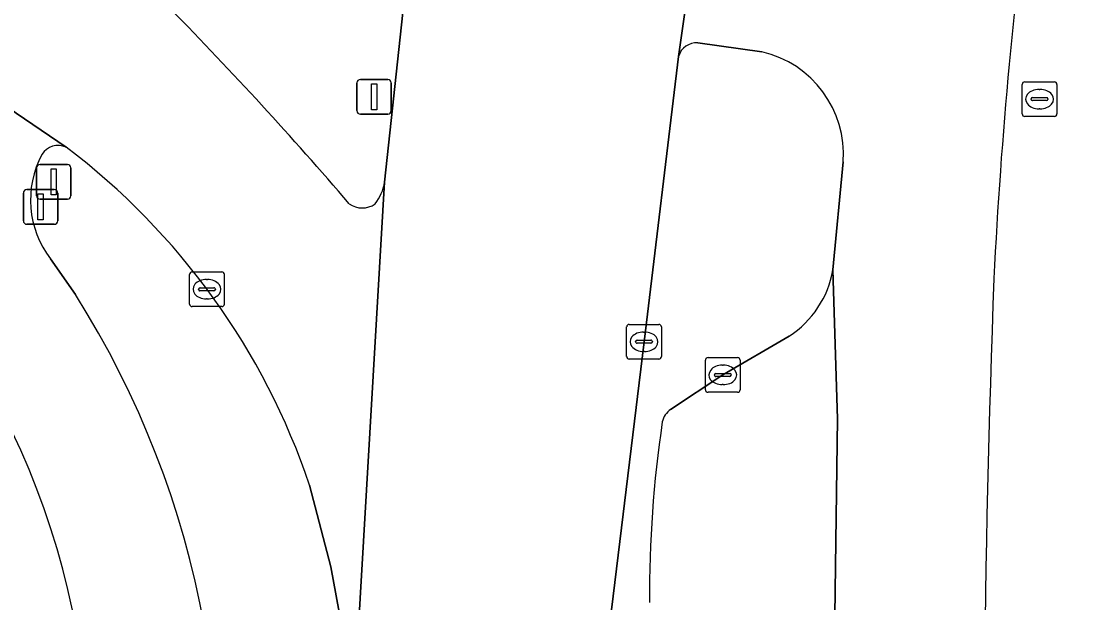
# Model space of a CAD drawing. Extents: x 155018 to 156648, y 383979 to 385733.
# Drawn here: x 155863.01 to 155893.93, y 385062.39 to 385079.14 of the extents above; entities that cross this region are included whole.
import ezdxf

# ---------------------------------------------------------------- set-up
doc = ezdxf.new("R2010")
doc.units = 0
for name, color, linetype in [('IMGEO_Berm_groen', 7, 'Continuous'), ('IMGEO_Drukknoppaal', 7, 'Continuous'), ('IMGEO_Fietspad_gesloten', 7, 'Continuous'), ('IMGEO_Groenvoorziening', 7, 'Continuous'), ('IMGEO_Kolk', 7, 'Continuous'), ('IMGEO_Lichtmast', 7, 'Continuous'), ('IMGEO_Parkeervlak_gesloten', 7, 'Continuous'), ('IMGEO_Parkeervlak_open', 7, 'Continuous'), ('IMGEO_Rijbaan_lokaal_gesloten', 7, 'Continuous'), ('IMGEO_Rijbaan_regionaal_gesloten', 7, 'Continuous'), ('IMGEO_Rioolput', 7, 'Continuous'), ('IMGEO_Verkeerseiland_groen', 7, 'Continuous'), ('IMGEO_Verkeersregelinstallatiepaal', 7, 'Continuous'), ('IMGEO_Voetpad_gesloten', 7, 'Continuous')]:
    doc.layers.add(name, color=color, linetype=linetype)

msp = doc.modelspace()

# ---------------------------------------------------------------- linework, layer by layer
at = {"layer": 'IMGEO_Berm_groen'}
for points in [[(155863.846, 385072.292), (155864.563, 385071.266)], [(155871.697, 385036.983), (155871.818, 385040.672), (155872.104, 385048.383), (155872.348, 385055.272), (155872.416, 385059.039), (155872.314, 385061.273), (155871.923, 385063.412), (155871.306, 385065.774)]]:
    msp.add_lwpolyline(points, dxfattribs=at)
for centre, radius, start, end in [((155864.067, 385075.001), 0.56, 65.9472, 147.1955), ((155852.016, 385059.279), 20.355, 18.6095, 52.8955), ((155866.071, 385073.993), 2.801, 152.0933, 217.3962), ((155841.975, 385056.981), 26.726, 348.2714, 32.3096)]:
    msp.add_arc(centre, radius, start, end, dxfattribs=at)
at = {"layer": 'IMGEO_Drukknoppaal'}
for p, q in [((155863.165, 385074.29), (155863.955, 385074.29)), ((155863.955, 385074.29), (155863.165, 385074.29)), ((155863.065, 385073.39), (155863.065, 385074.19)), ((155863.065, 385074.19), (155863.065, 385073.39)), ((155864.055, 385074.19), (155864.055, 385073.39)), ((155864.055, 385073.39), (155864.055, 385074.19)), ((155863.955, 385073.29), (155863.165, 385073.29)), ((155863.165, 385073.29), (155863.955, 385073.29))]:
    msp.add_line(p, q, dxfattribs=at)
msp.add_lwpolyline([(155863.485, 385074.165), (155863.635, 385074.165), (155863.635, 385073.415), (155863.485, 385073.415), (155863.485, 385074.165)], dxfattribs=at)
for centre, start, end in [((155863.165, 385074.19), 90, 180), ((155863.165, 385074.19), 90, 180), ((155863.955, 385074.19), 0, 90), ((155863.955, 385074.19), 360, 90), ((155863.165, 385073.39), 180, 270), ((155863.165, 385073.39), 180, 270), ((155863.955, 385073.39), 270, 0), ((155863.955, 385073.39), 270, 0)]:
    msp.add_arc(centre, 0.1, start, end, dxfattribs=at)
at = {"layer": 'IMGEO_Fietspad_gesloten'}
for points in [[(155864.295, 385075.512), (155862.859, 385076.49), (155861.129, 385077.812), (155860.963, 385077.516), (155860.753, 385077.233)], [(155864.563, 385071.266), (155863.846, 385072.292)]]:
    msp.add_lwpolyline(points, dxfattribs=at)
for centre, radius, start, end in [((155864.067, 385075.001), 0.56, 65.9472, 147.1955), ((155866.071, 385073.993), 2.801, 152.0933, 217.3962), ((155842.447, 385057.608), 22.496, 351.4625, 41.1986), ((155841.975, 385056.981), 26.726, 348.2714, 32.3096)]:
    msp.add_arc(centre, radius, start, end, dxfattribs=at)
at = {"layer": 'IMGEO_Groenvoorziening'}
msp.add_lwpolyline([(155873.471, 385074.506), (155874, 385079.397)], dxfattribs=at)
for centre, radius, start, end in [((155783.548, 384997.554), 117.177, 40.64694, 44.36933), ((155872.18, 385074.7), 1.306, 321.0363, 351.4464), ((155872.828, 385074.39), 0.63, 233.7003, 305.6803)]:
    msp.add_arc(centre, radius, start, end, dxfattribs=at)
at = {"layer": 'IMGEO_Kolk'}
for p, q in [((155867.853, 385070.992), (155867.853, 385071.844)), ((155867.928, 385071.918), (155868.78, 385071.918)), ((155868.854, 385071.844), (155868.854, 385070.992)), ((155868.341, 385071.698), (155868.366, 385071.698)), ((155868.112, 385071.412), (155868.112, 385071.424)), ((155868.55, 385071.375), (155868.152, 385071.375)), ((155868.155, 385071.461), (155868.553, 385071.461)), ((155868.596, 385071.424), (155868.596, 385071.412)), ((155868.78, 385070.918), (155867.928, 385070.918)), ((155868.364, 385071.138), (155868.339, 385071.138)), ((155880.445, 385069.478), (155880.445, 385070.33)), ((155880.52, 385070.404), (155881.372, 385070.404)), ((155881.446, 385070.33), (155881.446, 385069.478)), ((155880.747, 385069.947), (155881.145, 385069.947)), ((155880.933, 385070.184), (155880.958, 385070.184)), ((155880.704, 385069.898), (155880.704, 385069.91)), ((155881.142, 385069.861), (155880.744, 385069.861)), ((155881.188, 385069.91), (155881.188, 385069.898)), ((155881.372, 385069.404), (155880.52, 385069.404)), ((155880.956, 385069.624), (155880.931, 385069.624)), ((155882.714, 385068.522), (155882.714, 385069.374)), ((155882.789, 385069.448), (155883.641, 385069.448)), ((155883.715, 385069.374), (155883.715, 385068.522)), ((155883.202, 385069.228), (155883.227, 385069.228)), ((155882.973, 385068.942), (155882.973, 385068.954)), ((155883.411, 385068.905), (155883.013, 385068.905)), ((155883.016, 385068.991), (155883.414, 385068.991)), ((155883.457, 385068.954), (155883.457, 385068.942)), ((155883.641, 385068.448), (155882.789, 385068.448)), ((155883.225, 385068.668), (155883.2, 385068.668))]:
    msp.add_line(p, q, dxfattribs=at)
for points in [[(155867.853, 385070.992), (155867.853, 385071.844)], [(155867.928, 385071.918), (155868.78, 385071.918)], [(155868.854, 385071.844), (155868.854, 385070.992)], [(155868.78, 385070.918), (155867.928, 385070.918)], [(155880.445, 385069.478), (155880.445, 385070.33)], [(155880.52, 385070.404), (155881.372, 385070.404)], [(155881.446, 385070.33), (155881.446, 385069.478)], [(155881.372, 385069.404), (155880.52, 385069.404)], [(155882.714, 385068.522), (155882.714, 385069.374)], [(155882.789, 385069.448), (155883.641, 385069.448)], [(155883.715, 385069.374), (155883.715, 385068.522)], [(155883.641, 385068.448), (155882.789, 385068.448)]]:
    msp.add_lwpolyline(points, dxfattribs=at)
for centre, radius, start, end in [((155867.93, 385071.842), 0.0765, 91.552, 178.448), ((155867.93, 385071.842), 0.0765, 91.552, 178.448), ((155868.778, 385071.842), 0.0765, 1.552, 88.448), ((155868.778, 385071.842), 0.0765, 1.552, 88.448), ((155868.152, 385071.421), 0.0403, 85.8775, 175.7526), ((155868.149, 385071.411), 0.0366, 178.938, 274.7102), ((155868.553, 385071.418), 0.043, 264.8664, 352.4533), ((155868.557, 385071.423), 0.0386, 1.7309, 96.639), ((155867.93, 385070.994), 0.0765, 181.552, 268.448), ((155867.93, 385070.994), 0.0765, 181.552, 268.448), ((155868.778, 385070.994), 0.0765, 271.552, 358.448), ((155868.778, 385070.994), 0.0765, 271.552, 358.448), ((155880.522, 385070.328), 0.0765, 91.552, 178.448), ((155880.522, 385070.328), 0.0765, 91.552, 178.448), ((155881.37, 385070.328), 0.0765, 1.552, 88.448), ((155881.37, 385070.328), 0.0765, 1.552, 88.448), ((155880.744, 385069.907), 0.0403, 85.8775, 175.7526), ((155881.149, 385069.909), 0.0386, 1.7309, 96.639), ((155880.741, 385069.897), 0.0366, 178.938, 274.7102), ((155881.145, 385069.904), 0.043, 264.8664, 352.4533), ((155880.522, 385069.48), 0.0765, 181.552, 268.448), ((155880.522, 385069.48), 0.0765, 181.552, 268.448), ((155881.37, 385069.48), 0.0765, 271.552, 358.448), ((155881.37, 385069.48), 0.0765, 271.552, 358.448), ((155882.791, 385069.372), 0.0765, 91.552, 178.448), ((155882.791, 385069.372), 0.0765, 91.552, 178.448), ((155883.639, 385069.372), 0.0765, 1.552, 88.448), ((155883.639, 385069.372), 0.0765, 1.552, 88.448), ((155883.013, 385068.951), 0.0403, 85.8775, 175.7526), ((155883.01, 385068.941), 0.0366, 178.938, 274.7102), ((155883.414, 385068.948), 0.043, 264.8664, 352.4533), ((155883.418, 385068.953), 0.0386, 1.7309, 96.639), ((155882.791, 385068.524), 0.0765, 181.552, 268.448), ((155882.791, 385068.524), 0.0765, 181.552, 268.448), ((155883.639, 385068.524), 0.0765, 271.552, 358.448), ((155883.639, 385068.524), 0.0765, 271.552, 358.448)]:
    msp.add_arc(centre, radius, start, end, dxfattribs=at)
for centre, major_axis, ratio, start_param, end_param in [((155868.34, 385071.418), (-0.387, 0.002), 0.722429, 4.712389, 7.853982), ((155868.365, 385071.418), (-0.39, 0.002), 0.717154, 1.570796, 4.712389), ((155880.932, 385069.904), (-0.387, 0.002), 0.722429, 4.712389, 7.853982), ((155880.957, 385069.904), (-0.39, 0.002), 0.717154, 1.570796, 4.712389), ((155883.201, 385068.948), (-0.387, 0.002), 0.722429, 4.712389, 7.853982), ((155883.226, 385068.948), (-0.39, 0.002), 0.717154, 1.570796, 4.712389)]:
    msp.add_ellipse(centre, major_axis=major_axis, ratio=ratio, start_param=start_param, end_param=end_param, dxfattribs=at)
at = {"layer": 'IMGEO_Lichtmast'}
for p, q in [((155872.673, 385076.566), (155872.673, 385077.366)), ((155872.673, 385077.366), (155872.673, 385076.566)), ((155872.773, 385077.466), (155873.563, 385077.466)), ((155873.563, 385077.466), (155872.773, 385077.466)), ((155873.663, 385077.366), (155873.663, 385076.566)), ((155873.663, 385076.566), (155873.663, 385077.366)), ((155873.563, 385076.466), (155872.773, 385076.466)), ((155872.773, 385076.466), (155873.563, 385076.466))]:
    msp.add_line(p, q, dxfattribs=at)
msp.add_lwpolyline([(155873.093, 385077.341), (155873.243, 385077.341), (155873.243, 385076.591), (155873.093, 385076.591), (155873.093, 385077.341)], dxfattribs=at)
for centre, start, end in [((155872.773, 385077.366), 90, 180), ((155872.773, 385077.366), 90, 180), ((155873.563, 385077.366), 0, 90), ((155873.563, 385077.366), 360, 90), ((155872.773, 385076.566), 180, 270), ((155872.773, 385076.566), 180, 270), ((155873.563, 385076.566), 270, 0), ((155873.563, 385076.566), 270, 0)]:
    msp.add_arc(centre, 0.1, start, end, dxfattribs=at)
at = {"layer": 'IMGEO_Parkeervlak_gesloten'}
for points in [[(155886.515, 385050.897), (155886.445, 385062.008), (155886.515, 385067.685), (155886.388, 385071.973)], [(155885.127, 385070.067), (155883.215, 385068.948), (155881.711, 385067.953)]]:
    msp.add_lwpolyline(points, dxfattribs=at)
for centre, radius, start, end in [((155883.58, 385072.461), 2.85, 302.873, 350.1502), ((155882.058, 385067.464), 0.599, 125.3224, 167.6645), ((155914.761, 385062.629), 33.657, 171.5209, 180.4142)]:
    msp.add_arc(centre, radius, start, end, dxfattribs=at)
at = {"layer": 'IMGEO_Parkeervlak_open'}
for centre, radius, start, end in [((156035.759, 385064.49), 144.916, 172.24332, 177.13639), ((156337.892, 385055.345), 447.168, 177.90014, 181.00859)]:
    msp.add_arc(centre, radius, start, end, dxfattribs=at)
at = {"layer": 'IMGEO_Rijbaan_lokaal_gesloten'}
for points in [[(155882.873, 385084.662), (155881.94, 385078.131)], [(155859.419, 385078.412), (155859.619, 385078.769), (155861.129, 385077.812), (155862.859, 385076.49), (155864.295, 385075.512)], [(155882.493, 385078.52), (155884.338, 385078.26)], [(155886.68, 385075.087), (155886.388, 385071.973), (155886.515, 385067.685), (155886.445, 385062.008), (155886.515, 385050.897), (155886.842, 385045.146), (155887.048, 385038.168), (155887.274, 385034.508), (155887.582, 385030.854), (155887.97, 385027.207), (155888.606, 385022.586), (155889.293, 385017.973), (155890.031, 385013.367), (155890.375, 385011.468), (155890.518, 385010.938), (155890.918, 385009.091), (155891.359, 385007.254), (155891.842, 385005.427), (155893.925, 384997.709)], [(155871.306, 385065.774), (155871.923, 385063.412), (155872.314, 385061.273), (155872.416, 385059.039), (155872.348, 385055.272), (155873.471, 385074.506)]]:
    msp.add_lwpolyline(points, dxfattribs=at)
for centre, radius, start, end in [((156035.759, 385064.49), 144.916, 172.24332, 177.13639), ((155783.548, 384997.554), 117.177, 40.64694, 44.36933), ((155882.457, 385077.983), 0.538, 86.1781, 164.0697), ((155883.667, 385075.314), 3.022, 355.693, 77.1693), ((155852.016, 385059.279), 20.355, 18.6095, 52.8955), ((155872.18, 385074.7), 1.306, 321.0363, 351.4464), ((155872.828, 385074.39), 0.63, 233.7003, 305.6803), ((156337.892, 385055.345), 447.168, 177.90014, 181.00859)]:
    msp.add_arc(centre, radius, start, end, dxfattribs=at)
at = {"layer": 'IMGEO_Rijbaan_regionaal_gesloten'}
for points in [[(155879.4, 385057.204), (155880.946, 385069.904), (155881.94, 385078.131), (155882.873, 385084.662), (155883.142, 385086.142), (155883.159, 385086.228), (155886.016, 385100.337), (155887.796, 385107.644), (155889.252, 385112.822)], [(155880.326, 385110.012), (155879.648, 385107.538), (155879.009, 385105.033), (155878.437, 385102.721), (155877.074, 385096.365), (155875.053, 385086.676), (155874.943, 385086.143), (155874.593, 385083.684), (155874.009, 385079.461), (155874, 385079.397), (155873.471, 385074.506), (155872.348, 385055.272), (155872.104, 385048.383), (155871.818, 385040.672), (155871.697, 385036.983)]]:
    msp.add_lwpolyline(points, dxfattribs=at)
at = {"layer": 'IMGEO_Rioolput'}
for p, q in [((155891.915, 385077.398), (155892.767, 385077.398)), ((155891.84, 385076.472), (155891.84, 385077.324)), ((155892.328, 385077.178), (155892.353, 385077.178)), ((155892.841, 385077.324), (155892.841, 385076.472)), ((155892.099, 385076.892), (155892.099, 385076.904)), ((155892.537, 385076.855), (155892.139, 385076.855)), ((155892.142, 385076.941), (155892.54, 385076.941)), ((155892.583, 385076.904), (155892.583, 385076.892)), ((155892.351, 385076.618), (155892.326, 385076.618)), ((155892.767, 385076.398), (155891.915, 385076.398))]:
    msp.add_line(p, q, dxfattribs=at)
for points in [[(155891.915, 385077.398), (155892.767, 385077.398)], [(155891.84, 385076.472), (155891.84, 385077.324)], [(155892.841, 385077.324), (155892.841, 385076.472)], [(155892.767, 385076.398), (155891.915, 385076.398)]]:
    msp.add_lwpolyline(points, dxfattribs=at)
for centre, radius, start, end in [((155891.917, 385077.322), 0.0765, 91.552, 178.448), ((155891.917, 385077.322), 0.0765, 91.552, 178.448), ((155892.765, 385077.322), 0.0765, 1.552, 88.448), ((155892.765, 385077.322), 0.0765, 1.552, 88.448), ((155892.139, 385076.901), 0.0403, 85.8775, 175.7526), ((155892.136, 385076.891), 0.0366, 178.938, 274.7102), ((155892.54, 385076.898), 0.043, 264.8664, 352.4533), ((155892.544, 385076.903), 0.0386, 1.7309, 96.639), ((155891.917, 385076.474), 0.0765, 181.552, 268.448), ((155891.917, 385076.474), 0.0765, 181.552, 268.448), ((155892.765, 385076.474), 0.0765, 271.552, 358.448), ((155892.765, 385076.474), 0.0765, 271.552, 358.448)]:
    msp.add_arc(centre, radius, start, end, dxfattribs=at)
for centre, major_axis, ratio, start_param, end_param in [((155892.327, 385076.898), (-0.387, 0.002), 0.722429, 4.712389, 7.853982), ((155892.352, 385076.898), (-0.39, 0.002), 0.717154, 1.570796, 4.712389)]:
    msp.add_ellipse(centre, major_axis=major_axis, ratio=ratio, start_param=start_param, end_param=end_param, dxfattribs=at)
at = {"layer": 'IMGEO_Verkeerseiland_groen'}
for points in [[(155884.338, 385078.26), (155882.493, 385078.52)], [(155881.94, 385078.131), (155880.946, 385069.904), (155879.4, 385057.204)], [(155886.388, 385071.973), (155886.68, 385075.087)], [(155881.711, 385067.953), (155883.215, 385068.948), (155885.127, 385070.067)]]:
    msp.add_lwpolyline(points, dxfattribs=at)
for centre, radius, start, end in [((155882.457, 385077.983), 0.538, 86.1781, 164.0697), ((155883.667, 385075.314), 3.022, 355.693, 77.1693), ((155883.58, 385072.461), 2.85, 302.873, 350.1502), ((155882.058, 385067.464), 0.599, 125.3224, 167.6645), ((155914.761, 385062.629), 33.657, 171.5209, 180.4142)]:
    msp.add_arc(centre, radius, start, end, dxfattribs=at)
at = {"layer": 'IMGEO_Verkeersregelinstallatiepaal'}
for p, q in [((155863.444, 385074.115), (155863.444, 385074.915)), ((155863.444, 385074.915), (155863.444, 385074.115)), ((155863.544, 385075.015), (155864.334, 385075.015)), ((155864.334, 385075.015), (155863.544, 385075.015)), ((155864.434, 385074.915), (155864.434, 385074.115)), ((155864.434, 385074.115), (155864.434, 385074.915)), ((155864.334, 385074.015), (155863.544, 385074.015)), ((155863.544, 385074.015), (155864.334, 385074.015))]:
    msp.add_line(p, q, dxfattribs=at)
msp.add_lwpolyline([(155863.864, 385074.89), (155864.014, 385074.89), (155864.014, 385074.14), (155863.864, 385074.14), (155863.864, 385074.89)], dxfattribs=at)
for centre, start, end in [((155863.544, 385074.915), 90, 180), ((155863.544, 385074.915), 90, 180), ((155864.334, 385074.915), 0, 90), ((155864.334, 385074.915), 360, 90), ((155863.544, 385074.115), 180, 270), ((155863.544, 385074.115), 180, 270), ((155864.334, 385074.115), 270, 0), ((155864.334, 385074.115), 270, 0)]:
    msp.add_arc(centre, 0.1, start, end, dxfattribs=at)
at = {"layer": 'IMGEO_Voetpad_gesloten'}
msp.add_arc((155842.447, 385057.608), 22.496, 351.4625, 41.1986, dxfattribs=at)

doc.saveas('drawing.dxf')
